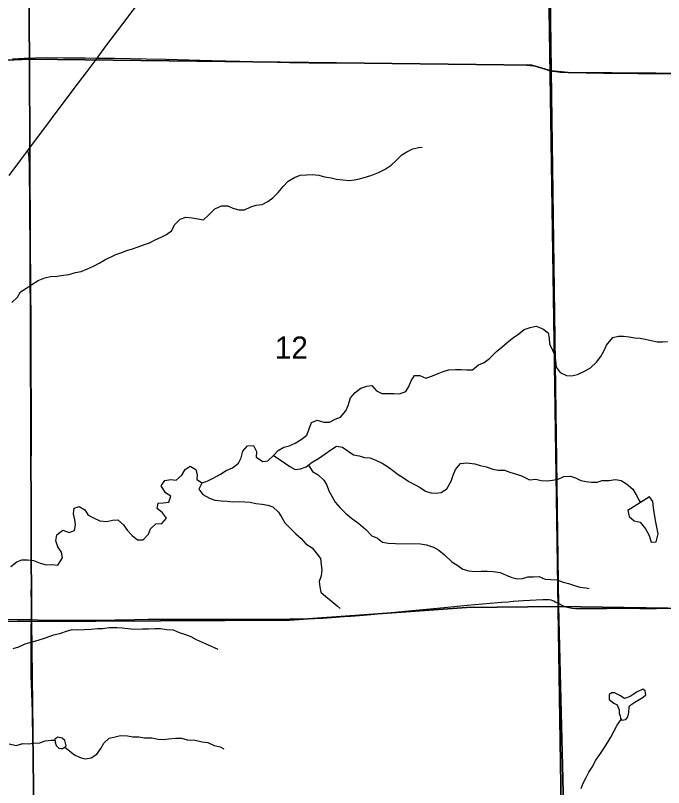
# Model space of a CAD drawing. Extents: x 1874609 to 2204689, y 815661 to 1281160.
# Drawn here: x 2039137 to 2045587, y 1076369 to 1084049 of the extents above; entities that cross this region are included whole.
import ezdxf

# ---------------------------------------------------------------- set-up
doc = ezdxf.new("R2010")
doc.units = 0
for name, color, linetype in [('GM_X_County_Road', 7, 'Continuous'), ('GM_X_Minor_Lake', 7, 'Continuous'), ('GM_X_Minor_River', 7, 'Continuous'), ('GM_X_Section', 7, 'Continuous'), ('GM_X_Section_Text', 7, 'Continuous'), ('GM_X_State_Route', 7, 'Continuous'), ('GM_X_Township', 7, 'Continuous'), ('GM_X_Township_Road', 7, 'Continuous')]:
    doc.layers.add(name, color=color, linetype=linetype)

msp = doc.modelspace()

# ---------------------------------------------------------------- linework, layer by layer
at = {"layer": 'GM_X_County_Road'}
for points in [[(2039108.3, 1083618.7), (2039223.1, 1083624.3), (2039338, 1083627.7), (2039452.9, 1083629.3), (2039616.9, 1083628.9), (2039830.1, 1083626.8), (2039950.1, 1083625)], [(2039950.1, 1083625), (2039961.2, 1083624.9), (2040125.3, 1083624.2), (2040437, 1083618.1), (2040633.8, 1083613.8), (2041093.2, 1083602.4), (2041372.1, 1083595.1), (2041864.2, 1083582.5), (2042060.9, 1083578.8), (2042257.8, 1083577.5), (2042651.6, 1083575.9), (2042996.2, 1083571.4), (2043242.3, 1083569.2), (2043586.9, 1083564.1), (2043833, 1083561.9), (2043997, 1083560.6), (2044177.3, 1083558.4), (2044226.7, 1083556.1), (2044259.6, 1083552.6), (2044292.2, 1083547.4), (2044340.6, 1083536.3), (2044450.5, 1083502.9), (2044458.9, 1083500.9)], [(2044458.9, 1083500.9), (2044482.1, 1083495.4), (2044514.1, 1083490), (2044562.7, 1083484.9), (2044644.4, 1083480.9), (2044988.9, 1083474.9), (2045169.4, 1083473.7), (2045333.5, 1083472.2), (2045596, 1083471.8), (2045858.6, 1083471.2), (2046039.1, 1083471.9), (2046252.3, 1083473.2), (2046383.6, 1083473.4), (2046514.9, 1083472.1), (2046777.4, 1083473.4), (2047040, 1083471.4), (2047195.8, 1083471.1)], [(2039296.2, 1078039.3), (2039296.5, 1078119.3), (2039297.1, 1078185), (2039296.5, 1078234.3), (2039295.5, 1078299.4), (2039295.9, 1078380.8), (2039296.4, 1078462.7), (2039296.3, 1078544.7), (2039296.5, 1078626.8), (2039296.1, 1078708.8), (2039294.6, 1078872.6), (2039295.8, 1079069.1), (2039295.8, 1079184), (2039295.7, 1079348), (2039294.6, 1079462.9), (2039295, 1079626.9), (2039295.9, 1079709.1), (2039296.1, 1079823.8), (2039296.2, 1079955.2), (2039295.7, 1080102.8), (2039295.7, 1080217.6), (2039295.9, 1080316.1), (2039295.4, 1080365.3), (2039295.3, 1080414.4), (2039295.1, 1080594.5), (2039295.1, 1080643.7), (2039295.4, 1080742.1), (2039295.1, 1080807.7), (2039293.7, 1081004.6), (2039293, 1081103), (2039292, 1081234.2), (2039291, 1081332.6), (2039289.3, 1081496.7), (2039286.7, 1081660.7), (2039285, 1081791.8), (2039282.2, 1082037.9), (2039279.6, 1082300.1), (2039278.7, 1082398.5), (2039276.5, 1082562.7), (2039274.2, 1082628.5), (2039270.7, 1082661.6), (2039266.9, 1082678.1), (2039260.7, 1082705.2)], [(2039319, 1076283.7), (2039319.1, 1076415), (2039318.5, 1076497.1), (2039317.4, 1076578.9), (2039315.6, 1076676.9), (2039314.4, 1076742.5), (2039313.4, 1076808.1), (2039311.4, 1076906.5), (2039307.4, 1077037.6), (2039305.9, 1077119.6), (2039302.5, 1077218), (2039295.9, 1077398.1), (2039294.4, 1077480), (2039293.7, 1077627.6), (2039293, 1077726), (2039292.8, 1077824.3), (2039293.1, 1077906.3), (2039294, 1077955.4), (2039296.2, 1078037.3), (2039296.2, 1078039.3)]]:
    msp.add_lwpolyline(points, dxfattribs=at)
at = {"layer": 'GM_X_Minor_Lake'}
for points in [[(2045233.1, 1079125.8), (2045246.6, 1079065.6), (2045296.2, 1079023), (2045354, 1079008.5), (2045407.5, 1078943.8), (2045444.9, 1078875.3), (2045464.3, 1078809), (2045512.3, 1078814.6), (2045533, 1078892.5), (2045512, 1079008.9), (2045489, 1079125.3), (2045479.8, 1079215.6), (2045446.2, 1079262)], [(2045446.2, 1079262), (2045233.1, 1079125.8)], [(2045173.4, 1077040.8), (2045211.4, 1077046.4), (2045231.6, 1077072.3), (2045242, 1077116.3), (2045244.5, 1077168.3), (2045252.6, 1077184.3), (2045300.9, 1077219.9), (2045351.1, 1077249.4), (2045383.3, 1077269.1), (2045409.5, 1077292.9), (2045405.8, 1077331), (2045379.9, 1077349.3), (2045323.7, 1077319.8), (2045253.4, 1077274.4), (2045197.2, 1077254.9), (2045153.5, 1077283.4), (2045099.7, 1077310), (2045073.7, 1077312.2), (2045047.6, 1077296.4), (2045045.2, 1077246.4), (2045092.9, 1077209.9), (2045126.7, 1077191.5), (2045144.3, 1077143.2), (2045146, 1077107.2), (2045155.8, 1077083), (2045157.5, 1077055)], [(2045157.5, 1077055), (2045173.4, 1077040.8)], [(2039641, 1076783.9), (2039627.5, 1076838.2), (2039601.6, 1076860.5), (2039559.8, 1076870.9), (2039529.6, 1076851.1), (2039531.3, 1076819.1), (2039543, 1076786.9), (2039568.8, 1076762.6)], [(2039568.8, 1076762.6), (2039590.1, 1076757.4), (2039606.3, 1076759.2), (2039620, 1076765.9), (2039633.1, 1076774.2), (2039641, 1076783.9)]]:
    msp.add_lwpolyline(points, dxfattribs=at)
at = {"layer": 'GM_X_Minor_River'}
for points in [[(2039102.5, 1081193), (2039157, 1081246.5), (2039187.4, 1081300.3), (2039239.7, 1081333.9), (2039302, 1081371.3), (2039362.3, 1081412.8), (2039428.5, 1081438.2), (2039486.6, 1081453.7), (2039552.6, 1081455.1), (2039616.7, 1081466.5), (2039668.7, 1081472), (2039734.9, 1081491.4), (2039792.9, 1081502.8), (2039855.1, 1081530.3), (2039913.3, 1081553.7), (2039971.6, 1081585.2), (2040027.8, 1081616.7), (2040136.2, 1081669.8), (2040186.4, 1081687.3), (2040244.6, 1081710.8), (2040302.7, 1081728.3), (2040358.8, 1081747.8), (2040421, 1081771.2), (2040473.1, 1081786.7), (2040533.4, 1081820.2), (2040587.6, 1081843.7), (2040639.8, 1081869.3), (2040690.1, 1081906.8), (2040722.6, 1081970.6), (2040777, 1082024.2), (2040833.2, 1082043.7), (2040895.1, 1082035.1), (2040953, 1082026.5), (2041008.9, 1082015.9), (2041059.3, 1082063.6), (2041121.8, 1082127.1), (2041188, 1082156.5), (2041250, 1082153.9), (2041301.8, 1082133.3), (2041359.6, 1082116.7), (2041415.6, 1082116.2), (2041479.8, 1082145.6), (2041534, 1082163.1), (2041594, 1082168.5), (2041650.2, 1082198.1), (2041700.5, 1082233.6), (2041753, 1082289.2), (2041801.5, 1082346.9), (2041851.9, 1082400.5), (2041914.2, 1082437.9), (2041972.4, 1082459.4), (2042032.4, 1082464.8), (2042090.4, 1082466.3), (2042156.3, 1082459.6), (2042214.2, 1082445), (2042280, 1082432.4), (2042331.9, 1082419.8), (2042395.8, 1082415.2), (2042457.8, 1082406.6), (2042509.8, 1082414.1), (2042561.9, 1082423.6), (2042630, 1082443), (2042684.1, 1082460.5), (2042750.4, 1082487.9), (2042816.6, 1082521.3), (2042874.9, 1082558.8), (2042925.3, 1082606.4), (2042981.8, 1082664), (2043034, 1082693.5), (2043092.2, 1082721), (2043148.3, 1082734.5), (2043184.4, 1082740.1)], [(2041706.8, 1079671), (2041751.2, 1079722.6), (2041809.5, 1079756.1), (2041861.6, 1079769.6), (2041919.8, 1079795.1), (2041980.1, 1079830.6), (2042036.4, 1079874.1), (2042061, 1079938), (2042083.5, 1080001.9), (2042139.7, 1080023.4), (2042205.5, 1080004.7), (2042263.5, 1080004.2), (2042319.7, 1080033.7), (2042373.8, 1080053.2), (2042424.4, 1080116.8), (2042448.8, 1080170.7), (2042471.4, 1080244.6), (2042519.9, 1080298.2), (2042576.2, 1080341.7), (2042634.4, 1080363.2), (2042684.4, 1080368.7), (2042731.9, 1080314.2), (2042783.7, 1080287.6), (2042841.7, 1080289.1), (2042901.7, 1080288.5), (2042959.6, 1080283.9), (2043021.8, 1080307.4), (2043052.2, 1080359.1), (2043074.7, 1080415), (2043109.1, 1080468.8), (2043161.1, 1080466.3), (2043220.9, 1080439.7), (2043287, 1080465.1), (2043343.2, 1080486.6), (2043395.4, 1080506.1), (2043449.5, 1080525.6), (2043515.5, 1080527), (2043573.5, 1080526.4), (2043629.4, 1080523.8), (2043687.4, 1080525.3), (2043745.8, 1080574.8), (2043802, 1080596.3), (2043854.3, 1080637.9), (2043924.9, 1080705.3), (2043977.3, 1080750.9), (2044031.6, 1080794.4), (2044094, 1080845.9), (2044146.3, 1080881.5), (2044198.7, 1080925.1), (2044258.8, 1080946.5), (2044320.9, 1080957.9), (2044386.6, 1080931.2), (2044438.3, 1080892.7), (2044449.9, 1080840.5), (2044453.4, 1080784.3), (2044480.8, 1080719.9), (2044504.4, 1080669.6), (2044511.9, 1080613.5), (2044517.4, 1080549.3), (2044556.9, 1080496.8), (2044620.7, 1080468.1), (2044672.6, 1080465.6), (2044730.7, 1080479.1), (2044807, 1080514.4), (2044861.2, 1080543.9), (2044919.7, 1080599.5), (2044964.1, 1080655.1), (2044994.6, 1080717), (2045021.1, 1080770.8), (2045081.7, 1080844.3), (2045137.8, 1080857.8), (2045189.8, 1080859.3), (2045245.7, 1080852.8), (2045301.6, 1080842.2), (2045353.6, 1080839.7), (2045405.5, 1080829.2), (2045465.3, 1080816.6), (2045523.2, 1080804), (2045575.2, 1080801.5), (2045627.2, 1080805)], [(2039092.3, 1078566.4), (2039150.7, 1078615.9), (2039200.8, 1078635.4), (2039258.8, 1078632.9), (2039318.7, 1078626.3), (2039382.5, 1078599.6), (2039442.3, 1078585), (2039498.3, 1078586.5), (2039560.3, 1078581.9), (2039604.9, 1078655.6), (2039595.3, 1078709.7), (2039557.8, 1078764.2), (2039540.3, 1078822.5), (2039550.8, 1078882.5), (2039609.2, 1078928), (2039671, 1078905.4), (2039725.1, 1078924.9), (2039733.6, 1078980.9), (2039728, 1079031), (2039716.5, 1079091.2), (2039723, 1079147.3), (2039773.1, 1079164.8), (2039828.8, 1079130.2), (2039862.4, 1079077.8), (2039922.1, 1079047.2), (2039977.9, 1079022.6), (2040045.8, 1079015.9), (2040101.9, 1079027.4), (2040157.9, 1079032.9), (2040213.5, 1078982.2), (2040249, 1078929.8), (2040298.5, 1078875.2), (2040352.1, 1078832.6), (2040410.1, 1078834.1), (2040460.6, 1078889.7), (2040481, 1078943.6), (2040533.4, 1078993.1), (2040593.4, 1078994.6), (2040641.9, 1079048.2), (2040600.3, 1079102.7), (2040546.7, 1079143.3), (2040557.2, 1079199.3), (2040609.2, 1079200.8), (2040663.2, 1079208.3), (2040683.7, 1079266.2), (2040630, 1079300.8), (2040588.6, 1079371.3), (2040623.1, 1079423), (2040683.1, 1079434.5), (2040737.1, 1079427.9), (2040793.5, 1079477.5), (2040825.9, 1079531.3), (2040876.2, 1079566.8), (2040933.9, 1079532.2), (2040945.5, 1079482), (2040943, 1079431.9), (2040996.8, 1079401.4), (2041046.9, 1079416.9), (2041111.1, 1079450.4), (2041179.4, 1079485.8), (2041233.7, 1079521.3), (2041297.9, 1079550.7), (2041356.3, 1079596.2), (2041384.7, 1079648.1), (2041401.3, 1079716), (2041447.7, 1079769.7), (2041507.7, 1079771.1), (2041537.2, 1079710.7), (2041532.7, 1079654.6), (2041598.4, 1079611.9), (2041648.4, 1079619.4), (2041706.8, 1079671)], [(2041706.8, 1079671), (2041760.5, 1079636.4), (2041816.2, 1079597.8), (2041867.8, 1079561.2), (2041919.6, 1079532.7), (2041975.6, 1079538.1), (2042031.8, 1079559.6), (2042090.1, 1079605.1), (2042152.4, 1079642.6), (2042218.8, 1079690.1), (2042277.1, 1079729.6), (2042333.4, 1079765.1), (2042393.3, 1079756.5), (2042448.9, 1079713.8), (2042502.6, 1079679.3), (2042556.5, 1079668.7), (2042610.4, 1079652.2), (2042664.3, 1079647.6), (2042724.1, 1079627), (2042785.8, 1079596.4), (2042839.6, 1079563.8), (2042891.2, 1079527.2), (2042946.8, 1079484.6), (2043000.5, 1079450), (2043052.2, 1079413.5), (2043107.9, 1079382.9), (2043165.7, 1079354.3), (2043219.3, 1079315.7), (2043271.2, 1079299.1), (2043325.1, 1079296.6), (2043375.2, 1079304.1), (2043431.5, 1079341.7), (2043474.1, 1079415.4), (2043492.6, 1079477.3), (2043515.1, 1079533.2), (2043567.6, 1079590.8), (2043627.6, 1079598.2), (2043707.5, 1079589.4), (2043761.3, 1079572.9), (2043821.2, 1079558.3), (2043887, 1079537.6), (2043942.9, 1079527), (2044002.8, 1079524.5), (2044058.7, 1079507.9), (2044122.5, 1079487.2), (2044174.3, 1079468.7), (2044254, 1079429.8), (2044316, 1079435.3), (2044369.9, 1079424.7), (2044427.8, 1079420.1), (2044481.9, 1079425.6), (2044539.9, 1079435.1), (2044594.1, 1079462.6), (2044660.1, 1079466), (2044712, 1079451.5), (2044763.7, 1079422.9), (2044815.7, 1079414.4), (2044869.6, 1079407.8), (2044927.6, 1079407.3), (2044977.7, 1079422.8), (2045043.7, 1079424.2), (2045107.7, 1079433.6), (2045165.6, 1079425), (2045219.3, 1079390.4), (2045282.8, 1079335.7), (2045314.4, 1079279.3), (2045343.9, 1079222.9), (2045358.1, 1079205.7)], [(2042053.1, 1079576.2), (2042095.3, 1079512.9), (2042151, 1079478.3), (2042206.6, 1079427.7), (2042236.1, 1079375.3), (2042257.7, 1079319), (2042287.2, 1079266.6), (2042320.7, 1079206.2), (2042364.2, 1079155.7), (2042423.7, 1079099), (2042483.3, 1079048.3), (2042554.8, 1078995.6), (2042624.3, 1078934.8), (2042685.7, 1078874.1), (2042739.5, 1078849.5), (2042791.2, 1078810.9), (2042849.1, 1078798.4), (2042919, 1078795.7), (2043166.9, 1078793.3), (2043228.8, 1078784.6), (2043298.6, 1078761.9), (2043352.3, 1078729.4), (2043405.9, 1078682.8), (2043479.3, 1078615.9), (2043531, 1078585.4), (2043590.7, 1078542.7), (2043650.5, 1078526.1), (2043704.4, 1078517.6), (2043772.4, 1078522.9), (2043834.4, 1078522.3), (2043890.4, 1078519.8), (2043962.2, 1078507.1), (2044022, 1078482.4), (2044077.8, 1078457.8), (2044129.7, 1078445.3), (2044183.7, 1078448.8), (2044237.8, 1078464.3), (2044291.8, 1078465.8), (2044349.8, 1078467.2), (2044407.5, 1078442.6), (2044465.5, 1078440.1), (2044525.4, 1078435.5), (2044589.2, 1078412.8), (2044641.1, 1078398.3), (2044700.9, 1078377.7), (2044754.8, 1078363.1), (2044814.7, 1078356.5), (2044846.6, 1078348.2)], [(2040995.7, 1079402), (2040962.2, 1079337.6), (2041003.8, 1079285.1), (2041067.4, 1079248.4), (2041123.2, 1079227.8), (2041183.2, 1079221.2), (2041243.1, 1079216.7), (2041297.1, 1079212.1), (2041361.1, 1079213.5), (2041421, 1079210.9), (2041474.9, 1079206.4), (2041528.8, 1079195.9), (2041592.8, 1079189.2), (2041648.6, 1079176.7), (2041700.5, 1079160.1), (2041754, 1079109.5), (2041787.6, 1079055.1), (2041819.1, 1079002.7), (2041874.6, 1078946.1), (2041928.2, 1078893.4), (2041981.7, 1078844.8), (2042027.3, 1078792.3), (2042090.9, 1078753.6), (2042130.5, 1078703.2), (2042172, 1078646.6), (2042181.5, 1078584.4), (2042185, 1078534.3), (2042178.5, 1078476.3), (2042160.1, 1078420.4), (2042165.6, 1078364.2), (2042175.2, 1078314), (2042226.8, 1078269.5), (2042280.4, 1078224.9), (2042340, 1078178.2), (2042369.7, 1078149.9)], [(2039115.4, 1077752.7), (2039171.5, 1077770.2), (2039233.7, 1077797.6), (2039303.9, 1077817), (2039364, 1077836.4), (2039438.2, 1077859.8), (2039518.4, 1077887), (2039590.5, 1077904.4), (2039644.7, 1077923.9), (2039702.8, 1077941.3), (2039754.7, 1077938.8), (2039824.7, 1077940.2), (2039892.7, 1077943.5), (2039954.8, 1077952.9), (2040008.8, 1077952.4), (2040070.8, 1077961.8), (2040146.8, 1077961.1), (2040200.8, 1077958.6), (2040254.7, 1077952), (2040322.6, 1077945.3), (2040402.6, 1077948.6), (2040460.6, 1077948), (2040524.6, 1077951.4), (2040580.6, 1077952.9), (2040644.5, 1077942.2), (2040706.5, 1077939.6), (2040766.2, 1077913), (2040830, 1077892.3), (2040883.8, 1077871.8), (2040937.5, 1077841.2), (2040997.3, 1077814.6), (2041055.1, 1077790), (2041114.8, 1077763.3), (2041152.7, 1077744.9)], [(2044765.7, 1076359.6), (2044788.2, 1076413.5), (2044818.7, 1076469.2), (2044845.1, 1076521.1), (2044875.5, 1076572.9), (2044914.1, 1076640.6), (2044954.6, 1076698.3), (2044993, 1076758.1), (2045031.6, 1076819.8), (2045062, 1076871.6), (2045094.5, 1076933.4), (2045127, 1076989.2), (2045166.1, 1077047.3)], [(2039629.2, 1076771.7), (2039726.2, 1076693), (2039780, 1076668.4), (2039831.8, 1076653.9), (2039891.9, 1076663.3), (2039946.2, 1076702.8), (2039988.6, 1076756.5), (2040017.1, 1076812.3), (2040071.5, 1076861.9), (2040129.6, 1076873.4), (2040183.7, 1076886.9), (2040251.6, 1076884.2), (2040305.5, 1076873.7), (2040365.5, 1076875.1), (2040421.4, 1076864.5), (2040495.4, 1076863.8), (2040557.3, 1076849.2), (2040609.2, 1076848.7), (2040661.3, 1076854.2), (2040731.3, 1076859.5), (2040789.3, 1076858.9), (2040847.1, 1076844.4), (2040925.1, 1076839.6), (2040994.9, 1076822.9), (2041052.8, 1076818.3), (2041116.6, 1076787.6), (2041176.4, 1076773), (2041210.2, 1076754.7)], [(2039075.4, 1076805.5), (2039143.2, 1076788.8), (2039211.3, 1076808.1), (2039263.3, 1076803.6), (2039321.3, 1076811.1), (2039381.3, 1076814.5), (2039433.5, 1076834), (2039493.5, 1076841.5), (2039530.2, 1076839.1)]]:
    msp.add_lwpolyline(points, dxfattribs=at)
at = {"layer": 'GM_X_Section'}
for points in [[(2033950.4, 1090254.8), (2036573.8, 1090222.1), (2039019.6, 1090188.1), (2039213.8, 1090183.5), (2039278.9, 1083613.8), (2034006.8, 1083384.8)], [(2039213.8, 1090183.5), (2041462.4, 1090152.9), (2044383.2, 1090135.6), (2044470.3, 1083498.4), (2044276.3, 1083555.1), (2039278.9, 1083613.8)], [(2044383.2, 1090135.6), (2044659.9, 1090130.3), (2047219.2, 1090094.7), (2049587.6, 1090084.5), (2049720.8, 1090084.3), (2049868.1, 1083442.8), (2044638.3, 1083480.9), (2044470.3, 1083498.4)], [(2039278.9, 1083613.8), (2039298.6, 1078020.5), (2034034, 1078081.8), (2034006.8, 1083384.8)], [(2044470.3, 1083498.4), (2044543.3, 1078169), (2043624.7, 1078159.7), (2041866.1, 1078033.5), (2039298.6, 1078020.5), (2039278.9, 1083613.8), (2044276.3, 1083555.1)], [(2049868.1, 1083442.8), (2049984.9, 1078087.9), (2044543.3, 1078169), (2044470.3, 1083498.4), (2044638.3, 1083480.9)], [(2044543.3, 1078169), (2044675.8, 1072892.3), (2044483.6, 1072923.6), (2041664.2, 1072823.7), (2039360.9, 1072797.6), (2039298.6, 1078020.5), (2041866.1, 1078033.5), (2043624.7, 1078159.7)], [(2049984.9, 1078087.9), (2050065.3, 1072821.1), (2044822.1, 1072826.8), (2044675.8, 1072892.3), (2044543.3, 1078169)], [(2034034, 1078081.8), (2039298.6, 1078020.5), (2039360.9, 1072797.6), (2034097, 1072800.8)]]:
    msp.add_lwpolyline(points, close=True, dxfattribs=at)
at = {"layer": 'GM_X_State_Route'}
msp.add_lwpolyline([(2039073.6, 1082455.9), (2039191.7, 1082613.5), (2039260.7, 1082705.2), (2039497.4, 1083020.1), (2039732.9, 1083335.9), (2039841.9, 1083479.9), (2039901.3, 1083558.2), (2039950.1, 1083625), (2039959.4, 1083637.7), (2040037.3, 1083743.5), (2040206.4, 1083965.4), (2040412.5, 1084241.6), (2040491.6, 1084346.5), (2040581.8, 1084463.4), (2040711, 1084633), (2040790.2, 1084737.7), (2040869.6, 1084842.3), (2041079.9, 1085113.4)], dxfattribs=at)
at = {"layer": 'GM_X_Township'}
for points in [[(2025941.2, 1090282.5), (2028602.5, 1090282.9), (2029008.6, 1090282.9), (2031312.4, 1090288.5), (2031469.2, 1090284.8), (2034265, 1090277.1), (2036569.9, 1090263.1), (2039644.7, 1090210.2), (2041734.3, 1090194.5), (2044358.6, 1090147.7), (2044370.8, 1089332.9), (2044458.8, 1083458.5), (2044539, 1078146.3), (2044618.5, 1072885.8)], [(2044618.5, 1072885.8), (2044539, 1078146.3), (2044458.8, 1083458.5), (2044370.8, 1089332.9), (2044358.6, 1090147.7), (2045004, 1090142.5), (2050555.3, 1090094.1), (2056019.6, 1090082.1), (2057757.2, 1090101.6), (2058664.1, 1090110.4), (2061152.6, 1090092.8), (2061474.3, 1090092.8), (2065482.4, 1090095.3), (2066117, 1090095.3), (2068676.9, 1090072), (2070831.7, 1090054.3), (2070912.4, 1086526.5), (2070963.8, 1084056.1), (2070976.1, 1083467.6), (2071029.1, 1081481.6), (2071118.8, 1078116.2), (2071122.1, 1077956.3), (2071255.1, 1071443.9)]]:
    msp.add_lwpolyline(points, dxfattribs=at)
at = {"layer": 'GM_X_Township_Road'}
for points in [[(2039296.2, 1078039.3), (2039423.1, 1078033.9), (2039505.3, 1078033.1), (2039620.2, 1078033.3), (2039899.3, 1078035.6), (2040129.2, 1078037.9), (2040326.1, 1078041.5), (2040457.3, 1078042.6), (2040572.1, 1078043), (2040703.2, 1078044.2), (2040867.2, 1078044), (2041064.1, 1078045), (2041195.2, 1078043.6), (2041342.9, 1078042.7), (2041424.8, 1078043.9), (2041588.6, 1078045.5), (2041867.6, 1078047.3), (2041966, 1078048.8), (2042113.8, 1078051.3), (2042195.9, 1078054.6), (2042327, 1078063.3), (2042408.7, 1078069.5), (2042474.2, 1078074.3), (2042604.9, 1078084.4), (2042947.5, 1078116.3), (2043405.1, 1078160.2), (2043633.2, 1078182.3), (2043861.6, 1078204.1), (2043975.9, 1078213.4), (2044041.4, 1078218.1), (2044090.5, 1078222.4), (2044188.8, 1078229.2), (2044385.4, 1078240.7), (2044417.9, 1078241.2), (2044449.8, 1078238.6), (2044465.4, 1078235.4), (2044480.7, 1078230.8), (2044495.5, 1078224.8), (2044510, 1078217.8), (2044538.2, 1078202)], [(2044538.2, 1078202), (2044582.5, 1078180.4), (2044613.4, 1078168.3), (2044645.2, 1078159.1), (2044677.9, 1078153.2), (2044710.9, 1078150.3), (2044743.9, 1078149.3), (2044826.1, 1078149.4), (2045023.1, 1078150.9), (2045236.5, 1078152.3), (2045351.4, 1078151.6), (2045515.6, 1078151.3), (2045614.1, 1078152.7), (2045761.7, 1078153.4), (2045942.3, 1078153), (2046172.2, 1078153.4), (2046385.5, 1078152.4), (2046615.3, 1078151.8), (2046910.9, 1078151.8), (2047058.6, 1078151.2), (2047157.2, 1078152.3), (2047239.1, 1078153.1), (2047265.9, 1078153.3)], [(2039006.2, 1078043.2), (2039153.9, 1078041.8), (2039268.6, 1078039.8), (2039296.2, 1078039.3)]]:
    msp.add_lwpolyline(points, dxfattribs=at)

# ---------------------------------------------------------------- texts
at = {"layer": 'GM_X_Section_Text'}
msp.add_text('12', height=221, rotation=0.00001, dxfattribs=at).set_placement((2041718.9, 1080634.8))

doc.saveas('drawing.dxf')
